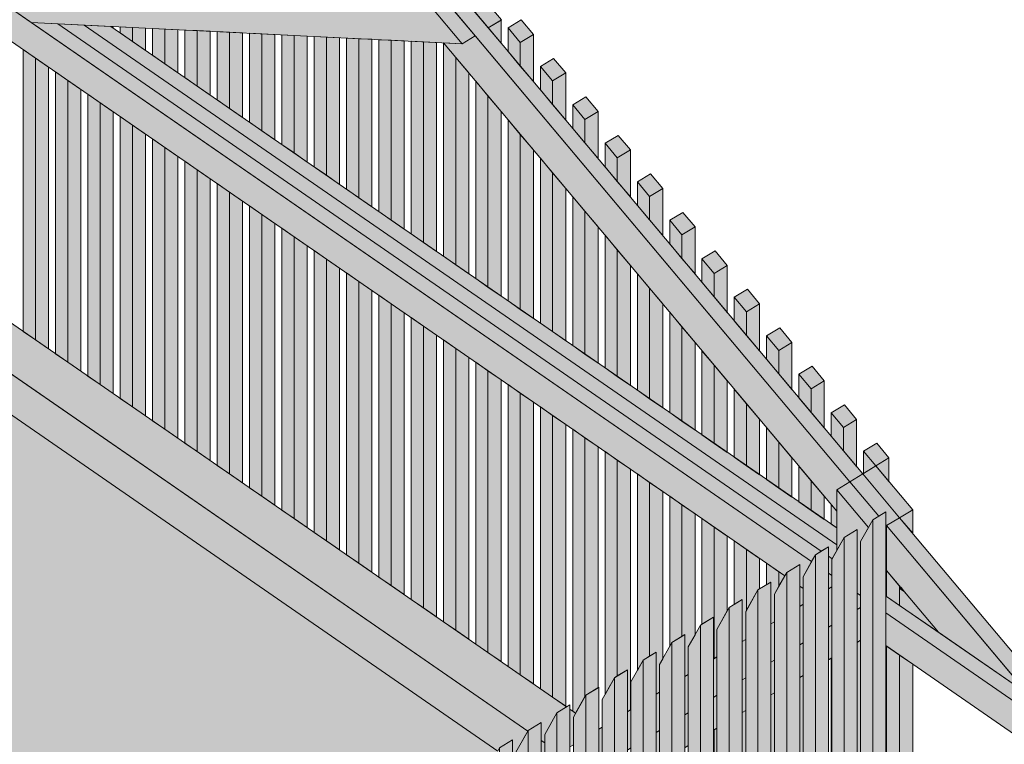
# Model space of a CAD drawing. Header units: millimetres. Extents: x 0 to 1517, y -116 to 725.
# Tile 274 of 501: x 914 to 941, y 599 to 619. Entities that reach past the tile are written whole.
import ezdxf

# ---------------------------------------------------------------- set-up
doc = ezdxf.new("R2010")
doc.units = ezdxf.units.MM
doc.layers.add('Ech.1_100', color=7, linetype='Continuous')

msp = doc.modelspace()

# ---------------------------------------------------------------- hatches: boundary and pattern name
at = {"layer": 'Ech.1_100', "linetype": 'Continuous', "lineweight": 5, "true_color": 0xd4c4b3, "transparency": 33554687}
for points in [[(906.56, 642.685), (906.196, 642.463), (936.712, 606.15), (937.076, 606.372), (906.56, 642.685)], [(934.95, 603.622), (935.314, 603.844), (935.314, 603.242), (935.408, 603.176), (935.408, 603.503), (935.646, 603.925), (908.943, 622.363), (908.943, 621.451), (934.897, 603.529), (934.95, 603.622)], [(914.608, 618.925), (913.869, 618.962), (935.646, 603.925), (935.751, 604.111), (935.916, 604.212), (914.608, 618.925)], [(915.348, 618.888), (914.608, 618.925), (935.916, 604.212), (936.115, 604.334), (936.115, 604.075), (936.217, 604.005), (936.347, 604.237), (936.347, 604.388), (915.348, 618.888)], [(916.088, 618.852), (915.348, 618.888), (936.347, 604.388), (936.347, 604.862), (916.088, 618.852)], [(925.896, 618.365), (925.374, 618.39), (936.347, 605.332), (936.347, 605.927), (936.712, 606.15), (926.26, 618.587), (925.896, 618.365)], [(938.103, 605.149), (937.739, 604.927), (946.345, 594.687), (946.709, 594.909), (938.103, 605.149)], [(939.186, 601.954), (941.69, 600.225), (937.739, 604.927), (937.739, 603.676), (939.186, 601.954)], [(936.115, 603.601), (936.21, 603.536), (936.21, 603.992), (936.217, 604.005), (936.115, 604.075), (936.115, 603.601)], [(936.115, 603.165), (936.21, 603.223), (936.21, 603.536), (936.115, 603.601), (936.115, 603.165)], [(938.141, 603.198), (938.103, 603.176), (938.237, 603.084), (938.141, 603.198)], [(938.103, 602.702), (939.186, 601.954), (938.237, 603.084), (938.103, 603.176), (938.103, 602.702)], [(937.739, 602.953), (937.718, 602.94), (937.718, 602.494), (941.326, 600.003), (941.69, 600.225), (937.739, 602.953)], [(937.718, 601.582), (943.153, 597.829), (941.326, 600.003), (937.718, 602.494), (937.718, 601.582)]]:
    msp.add_hatch(color=9, dxfattribs=at).paths.add_polyline_path(points)
at = {"layer": 'Ech.1_100', "linetype": 'Continuous', "lineweight": 5, "true_color": 0xe0d9d1, "transparency": 33554687}
for points in [[(913.869, 618.962), (925.896, 618.365), (924.972, 619.464), (912.225, 620.097), (913.869, 618.962)], [(926.064, 620.131), (925.7, 619.909), (926.624, 618.809), (926.988, 619.032), (926.064, 620.131)], [(925.336, 619.687), (924.972, 619.464), (925.896, 618.365), (926.26, 618.587), (925.336, 619.687)]]:
    msp.add_hatch(color=254, dxfattribs=at).paths.add_polyline_path(points)
at = {"layer": 'Ech.1_100', "linetype": 'Continuous', "lineweight": 5, "true_color": 0xeaddd7, "transparency": 33554687}
for points in [[(916.155, 618.848), (916.088, 618.852), (916.155, 618.805), (916.155, 618.848)], [(916.693, 618.822), (916.35, 618.839), (916.35, 618.67), (916.693, 618.434), (916.693, 618.822)], [(917.057, 618.804), (916.693, 618.822), (916.693, 618.434), (917.057, 618.182), (917.057, 618.804)], [(917.595, 618.777), (917.252, 618.794), (917.252, 618.048), (917.595, 617.811), (917.595, 618.777)], [(926.98, 619.027), (926.624, 618.809), (926.98, 618.386), (926.98, 619.027)], [(927.539, 619.032), (927.175, 618.81), (927.517, 618.402), (927.882, 618.625), (927.539, 619.032)], [(927.175, 618.154), (927.517, 617.746), (927.517, 618.402), (927.175, 618.81), (927.175, 618.154)], [(917.959, 618.759), (917.595, 618.777), (917.595, 617.811), (917.959, 617.56), (917.959, 618.759)], [(918.497, 618.732), (918.154, 618.749), (918.154, 617.425), (918.497, 617.188), (918.497, 618.732)], [(918.861, 618.714), (918.497, 618.732), (918.497, 617.188), (918.861, 616.937), (918.861, 618.714)], [(919.399, 618.687), (919.056, 618.704), (919.056, 616.802), (919.399, 616.565), (919.399, 618.687)], [(919.763, 618.669), (919.399, 618.687), (919.399, 616.565), (919.763, 616.314), (919.763, 618.669)], [(920.301, 618.642), (919.958, 618.659), (919.958, 616.179), (920.301, 615.942), (920.301, 618.642)], [(920.665, 618.624), (920.301, 618.642), (920.301, 615.942), (920.665, 615.691), (920.665, 618.624)], [(921.203, 618.598), (920.86, 618.615), (920.86, 615.556), (921.203, 615.32), (921.203, 618.598)], [(921.567, 618.58), (921.203, 618.598), (921.203, 615.32), (921.567, 615.068), (921.567, 618.58)], [(922.105, 618.553), (921.763, 618.57), (921.763, 614.933), (922.105, 614.697), (922.105, 618.553)], [(922.469, 618.535), (922.105, 618.553), (922.105, 614.697), (922.469, 614.445), (922.469, 618.535)], [(923.007, 618.508), (922.665, 618.525), (922.665, 614.31), (923.007, 614.074), (923.007, 618.508)], [(927.882, 618.625), (927.517, 618.402), (927.517, 617.746), (927.882, 617.313), (927.882, 618.625)], [(923.371, 618.49), (923.007, 618.508), (923.007, 614.074), (923.371, 613.822), (923.371, 618.49)], [(923.909, 618.463), (923.567, 618.48), (923.567, 613.687), (923.909, 613.451), (923.909, 618.463)], [(924.273, 618.445), (923.909, 618.463), (923.909, 613.451), (924.273, 613.199), (924.273, 618.445)], [(924.811, 618.418), (924.469, 618.435), (924.469, 613.065), (924.811, 612.828), (924.811, 618.418)], [(925.175, 618.4), (924.811, 618.418), (924.811, 612.828), (925.175, 612.577), (925.175, 618.4)], [(925.374, 618.39), (925.371, 618.391), (925.371, 612.442), (925.713, 612.205), (925.713, 617.987), (925.374, 618.39)], [(913.644, 610.344), (913.987, 610.107), (913.987, 617.968), (913.644, 618.205), (913.644, 610.344)], [(913.987, 610.107), (914.351, 609.856), (914.351, 617.717), (913.987, 617.968), (913.987, 610.107)], [(925.713, 612.205), (926.078, 611.954), (926.078, 617.553), (925.713, 617.987), (925.713, 612.205)], [(928.441, 617.959), (928.077, 617.736), (928.419, 617.329), (928.784, 617.551), (928.441, 617.959)], [(928.077, 617.081), (928.419, 616.673), (928.419, 617.329), (928.077, 617.736), (928.077, 617.081)], [(914.546, 609.721), (914.889, 609.485), (914.889, 617.345), (914.546, 617.582), (914.546, 609.721)], [(928.784, 617.551), (928.419, 617.329), (928.419, 616.673), (928.784, 616.24), (928.784, 617.551)], [(915.253, 617.094), (914.889, 617.345), (914.889, 609.485), (915.253, 609.233), (915.253, 617.094)], [(926.273, 611.819), (926.615, 611.582), (926.615, 616.913), (926.273, 617.321), (926.273, 611.819)], [(915.448, 609.098), (915.791, 608.862), (915.791, 616.722), (915.448, 616.959), (915.448, 609.098)], [(926.615, 611.582), (926.98, 611.331), (926.98, 616.48), (926.615, 616.913), (926.615, 611.582)], [(929.343, 616.885), (928.979, 616.663), (929.322, 616.255), (929.686, 616.478), (929.343, 616.885)], [(915.791, 608.862), (916.155, 608.61), (916.155, 616.471), (915.791, 616.722), (915.791, 608.862)], [(928.979, 616.007), (929.322, 615.6), (929.322, 616.255), (928.979, 616.663), (928.979, 616.007)], [(916.35, 608.475), (916.693, 608.239), (916.693, 616.1), (916.35, 616.336), (916.35, 608.475)], [(929.686, 616.478), (929.322, 616.255), (929.322, 615.6), (929.686, 615.166), (929.686, 616.478)], [(916.693, 608.239), (917.057, 607.987), (917.057, 615.848), (916.693, 616.1), (916.693, 608.239)], [(927.175, 611.196), (927.517, 610.959), (927.517, 615.84), (927.175, 616.247), (927.175, 611.196)], [(927.517, 610.959), (927.882, 610.708), (927.882, 615.406), (927.517, 615.84), (927.517, 610.959)], [(930.224, 615.182), (930.588, 615.404), (930.245, 615.812), (929.881, 615.59), (930.224, 615.182)], [(917.595, 615.477), (917.252, 615.713), (917.252, 607.853), (917.595, 607.616), (917.595, 615.477)], [(929.881, 614.934), (930.224, 614.526), (930.224, 615.182), (929.881, 615.59), (929.881, 614.934)], [(917.595, 607.616), (917.959, 607.364), (917.959, 615.225), (917.595, 615.477), (917.595, 607.616)], [(930.588, 615.404), (930.224, 615.182), (930.224, 614.526), (930.588, 614.093), (930.588, 615.404)], [(918.154, 607.23), (918.497, 606.993), (918.497, 614.854), (918.154, 615.09), (918.154, 607.23)], [(928.077, 610.573), (928.419, 610.337), (928.419, 614.766), (928.077, 615.174), (928.077, 610.573)], [(918.497, 606.993), (918.861, 606.742), (918.861, 614.602), (918.497, 614.854), (918.497, 606.993)], [(928.419, 610.337), (928.784, 610.085), (928.784, 614.333), (928.419, 614.766), (928.419, 610.337)], [(931.126, 614.109), (931.49, 614.331), (931.147, 614.739), (930.783, 614.516), (931.126, 614.109)], [(919.056, 606.607), (919.399, 606.37), (919.399, 614.231), (919.056, 614.467), (919.056, 606.607)], [(930.783, 613.86), (931.126, 613.453), (931.126, 614.109), (930.783, 614.516), (930.783, 613.86)], [(919.399, 606.37), (919.763, 606.119), (919.763, 613.979), (919.399, 614.231), (919.399, 606.37)], [(931.49, 614.331), (931.126, 614.109), (931.126, 613.453), (931.49, 613.019), (931.49, 614.331)], [(919.958, 605.984), (920.301, 605.747), (920.301, 613.608), (919.958, 613.845), (919.958, 605.984)], [(928.979, 609.95), (929.322, 609.714), (929.322, 613.693), (928.979, 614.1), (928.979, 609.95)], [(920.301, 605.747), (920.665, 605.496), (920.665, 613.357), (920.301, 613.608), (920.301, 605.747)], [(929.322, 609.714), (929.686, 609.462), (929.686, 613.259), (929.322, 613.693), (929.322, 609.714)], [(932.028, 613.035), (932.392, 613.258), (932.049, 613.665), (931.685, 613.443), (932.028, 613.035)], [(931.685, 612.787), (932.028, 612.379), (932.028, 613.035), (931.685, 613.443), (931.685, 612.787)], [(920.86, 605.361), (921.203, 605.125), (921.203, 612.985), (920.86, 613.222), (920.86, 605.361)], [(929.881, 609.327), (930.224, 609.091), (930.224, 612.619), (929.881, 613.027), (929.881, 609.327)], [(932.392, 613.258), (932.028, 613.035), (932.028, 612.379), (932.392, 611.946), (932.392, 613.258)], [(921.203, 605.125), (921.567, 604.873), (921.567, 612.734), (921.203, 612.985), (921.203, 605.125)], [(921.763, 604.738), (922.105, 604.502), (922.105, 612.362), (921.763, 612.599), (921.763, 604.738)], [(930.224, 609.091), (930.588, 608.839), (930.588, 612.186), (930.224, 612.619), (930.224, 609.091)], [(932.93, 611.962), (933.294, 612.184), (932.951, 612.592), (932.587, 612.369), (932.93, 611.962)], [(922.469, 612.111), (922.105, 612.362), (922.105, 604.502), (922.469, 604.25), (922.469, 612.111)], [(932.587, 611.713), (932.93, 611.306), (932.93, 611.962), (932.587, 612.369), (932.587, 611.713)], [(922.665, 604.115), (923.007, 603.879), (923.007, 611.739), (922.665, 611.976), (922.665, 604.115)], [(930.783, 608.704), (931.126, 608.468), (931.126, 611.546), (930.783, 611.954), (930.783, 608.704)], [(933.294, 612.184), (932.93, 611.962), (932.93, 611.306), (933.294, 610.872), (933.294, 612.184)], [(923.007, 603.879), (923.371, 603.627), (923.371, 611.488), (923.007, 611.739), (923.007, 603.879)], [(931.126, 608.468), (931.49, 608.216), (931.49, 611.113), (931.126, 611.546), (931.126, 608.468)], [(933.832, 610.888), (934.196, 611.111), (933.853, 611.518), (933.489, 611.296), (933.832, 610.888)], [(923.909, 611.117), (923.567, 611.353), (923.567, 603.492), (923.909, 603.256), (923.909, 611.117)], [(923.909, 603.256), (924.273, 603.004), (924.273, 610.865), (923.909, 611.117), (923.909, 603.256)], [(933.489, 610.64), (933.832, 610.232), (933.832, 610.888), (933.489, 611.296), (933.489, 610.64)], [(934.196, 611.111), (933.832, 610.888), (933.832, 610.232), (934.196, 609.799), (934.196, 611.111)], [(931.685, 608.082), (932.028, 607.845), (932.028, 610.473), (931.685, 610.88), (931.685, 608.082)], [(924.469, 602.87), (924.811, 602.633), (924.811, 610.494), (924.469, 610.73), (924.469, 602.87)], [(925.175, 610.242), (924.811, 610.494), (924.811, 602.633), (925.175, 602.382), (925.175, 610.242)], [(932.028, 607.845), (932.392, 607.594), (932.392, 610.039), (932.028, 610.473), (932.028, 607.845)], [(934.734, 609.815), (935.098, 610.037), (934.756, 610.445), (934.391, 610.222), (934.734, 609.815)], [(925.713, 609.871), (925.371, 610.107), (925.371, 602.247), (925.713, 602.01), (925.713, 609.871)], [(934.391, 609.567), (934.734, 609.159), (934.734, 609.815), (934.391, 610.222), (934.391, 609.567)], [(935.098, 610.037), (934.734, 609.815), (934.734, 609.159), (935.098, 608.726), (935.098, 610.037)], [(925.713, 602.01), (926.078, 601.759), (926.078, 609.619), (925.713, 609.871), (925.713, 602.01)], [(932.587, 607.459), (932.93, 607.222), (932.93, 609.399), (932.587, 609.807), (932.587, 607.459)], [(926.273, 601.624), (926.615, 601.387), (926.615, 609.248), (926.273, 609.484), (926.273, 601.624)], [(926.615, 601.387), (926.98, 601.136), (926.98, 608.996), (926.615, 609.248), (926.615, 601.387)], [(932.93, 607.222), (933.294, 606.971), (933.294, 608.966), (932.93, 609.399), (932.93, 607.222)], [(935.658, 609.371), (935.293, 609.149), (935.636, 608.741), (936, 608.964), (935.658, 609.371)], [(935.293, 608.493), (935.636, 608.086), (935.636, 608.741), (935.293, 609.149), (935.293, 608.493)], [(936, 608.964), (935.636, 608.741), (935.636, 608.086), (936, 607.652), (936, 608.964)], [(927.175, 601.001), (927.517, 600.764), (927.517, 608.625), (927.175, 608.862), (927.175, 601.001)], [(927.517, 600.764), (927.882, 600.513), (927.882, 608.374), (927.517, 608.625), (927.517, 600.764)], [(933.489, 606.836), (933.832, 606.599), (933.832, 608.326), (933.489, 608.733), (933.489, 606.836)], [(928.077, 600.378), (928.419, 600.142), (928.419, 608.002), (928.077, 608.239), (928.077, 600.378)], [(933.832, 606.599), (934.196, 606.348), (934.196, 607.892), (933.832, 608.326), (933.832, 606.599)], [(936.56, 608.298), (936.195, 608.076), (936.538, 607.668), (936.902, 607.89), (936.56, 608.298)], [(936.195, 607.42), (936.538, 607.012), (936.538, 607.668), (936.195, 608.076), (936.195, 607.42)], [(928.419, 600.142), (928.784, 599.89), (928.784, 607.751), (928.419, 608.002), (928.419, 600.142)], [(936.902, 607.89), (936.538, 607.668), (936.538, 607.012), (936.902, 606.579), (936.902, 607.89)], [(928.979, 599.755), (929.061, 599.699), (929.322, 600.162), (929.322, 607.379), (928.979, 607.616), (928.979, 599.755)], [(934.391, 606.213), (934.734, 605.976), (934.734, 607.252), (934.391, 607.66), (934.391, 606.213)], [(929.341, 600.196), (929.686, 600.407), (929.686, 607.128), (929.322, 607.379), (929.322, 600.162), (929.341, 600.196)], [(934.734, 605.976), (935.098, 605.725), (935.098, 606.819), (934.734, 607.252), (934.734, 605.976)], [(930.142, 600.685), (930.224, 600.735), (930.224, 606.756), (929.881, 606.993), (929.881, 600.222), (930.142, 600.685)], [(937.44, 606.595), (937.804, 606.817), (937.462, 607.225), (937.097, 607.002), (937.44, 606.595)], [(937.097, 606.385), (937.44, 606.595), (937.097, 607.002), (937.097, 606.385)], [(930.224, 600.735), (930.506, 600.908), (930.506, 599.739), (930.588, 599.789), (930.588, 606.505), (930.224, 606.756), (930.224, 600.735)], [(937.804, 606.817), (937.44, 606.595), (937.804, 606.161), (937.804, 606.817)], [(935.293, 605.59), (935.636, 605.354), (935.636, 606.179), (935.293, 606.586), (935.293, 605.59)], [(930.943, 601.175), (931.126, 601.286), (931.126, 606.134), (930.783, 606.37), (930.783, 600.891), (930.943, 601.175)], [(935.636, 605.354), (936, 605.102), (936, 605.745), (935.636, 606.179), (935.636, 605.354)], [(931.307, 600.228), (931.402, 600.286), (931.402, 601.056), (931.49, 601.212), (931.49, 605.882), (931.126, 606.134), (931.126, 601.286), (931.307, 601.397), (931.307, 600.228)], [(931.744, 601.664), (932.028, 601.837), (932.028, 605.511), (931.685, 605.747), (931.685, 601.559), (931.744, 601.664)], [(932.028, 601.837), (932.109, 601.887), (932.109, 600.718), (932.203, 600.775), (932.203, 601.545), (932.392, 601.881), (932.392, 605.259), (932.028, 605.511), (932.028, 601.837)], [(936.195, 604.967), (936.347, 604.862), (936.347, 605.332), (936.195, 605.513), (936.195, 604.967)], [(932.91, 601.207), (932.93, 601.219), (932.93, 604.888), (932.587, 605.124), (932.587, 602.179), (932.91, 602.376), (932.91, 601.207)], [(937.182, 591.245), (937.353, 591.126), (937.353, 605.09), (937.011, 604.482), (937.011, 591.553), (937.182, 591.245)], [(937.718, 605.313), (937.353, 605.09), (937.353, 591.126), (937.718, 591.349), (937.718, 605.313)], [(932.93, 601.219), (933.004, 601.265), (933.004, 602.035), (933.294, 602.549), (933.294, 604.636), (932.93, 604.888), (932.93, 601.219)], [(936.916, 604.823), (936.552, 604.601), (936.552, 590.637), (936.916, 590.859), (936.916, 604.823)], [(933.489, 602.73), (933.711, 602.866), (933.711, 601.697), (933.806, 601.754), (933.806, 602.524), (933.832, 602.571), (933.832, 604.265), (933.489, 604.501), (933.489, 602.73)], [(936.381, 590.755), (936.552, 590.637), (936.552, 604.601), (936.21, 603.992), (936.21, 591.064), (936.381, 590.755)], [(934.148, 603.133), (934.196, 603.162), (934.196, 604.013), (933.832, 604.265), (933.832, 602.571), (934.148, 603.133)], [(935.751, 590.147), (936.115, 590.37), (936.115, 604.334), (935.751, 604.111), (935.751, 590.147)], [(935.58, 590.266), (935.751, 590.147), (935.751, 604.111), (935.408, 603.503), (935.408, 590.574), (935.58, 590.266)], [(934.512, 602.186), (934.607, 602.244), (934.607, 603.014), (934.734, 603.239), (934.734, 603.642), (934.391, 603.879), (934.391, 603.281), (934.512, 603.355), (934.512, 602.186)], [(935.314, 603.844), (934.95, 603.622), (934.95, 589.658), (935.314, 589.881), (935.314, 603.844)], [(934.778, 589.776), (934.95, 589.658), (934.95, 603.622), (934.607, 603.014), (934.607, 590.085), (934.778, 589.776)], [(934.897, 603.529), (934.734, 603.642), (934.734, 603.239), (934.897, 603.529)], [(933.977, 589.287), (934.148, 589.169), (934.148, 603.133), (933.806, 602.524), (933.806, 589.595), (933.977, 589.287)], [(934.148, 589.169), (934.512, 589.391), (934.512, 603.355), (934.148, 603.133), (934.148, 589.169)], [(935.314, 602.675), (935.408, 602.733), (935.408, 603.176), (935.314, 603.242), (935.314, 602.675)], [(933.347, 588.679), (933.711, 588.902), (933.711, 602.866), (933.347, 602.643), (933.347, 588.679)], [(933.176, 588.798), (933.347, 588.679), (933.347, 602.643), (933.004, 602.035), (933.004, 589.106), (933.176, 588.798)], [(932.91, 602.376), (932.546, 602.154), (932.546, 588.19), (932.91, 588.412), (932.91, 602.376)], [(932.374, 588.308), (932.546, 588.19), (932.546, 602.154), (932.203, 601.545), (932.203, 588.616), (932.374, 588.308)], [(932.109, 601.887), (931.744, 601.664), (931.744, 587.7), (932.109, 587.923), (932.109, 601.887)], [(931.573, 587.819), (931.744, 587.7), (931.744, 601.664), (931.402, 601.056), (931.402, 588.127), (931.573, 587.819)], [(930.943, 587.211), (931.307, 587.433), (931.307, 601.397), (930.943, 601.175), (930.943, 587.211)], [(936.195, 595.136), (936.21, 595.134), (936.21, 601.24), (936.195, 601.232), (936.195, 595.136)], [(930.772, 587.329), (930.943, 587.211), (930.943, 601.175), (930.601, 600.567), (930.601, 587.638), (930.772, 587.329)], [(929.971, 586.84), (930.142, 586.722), (930.142, 600.685), (929.799, 600.077), (929.799, 587.148), (929.971, 586.84)], [(930.142, 586.722), (930.506, 586.944), (930.506, 600.908), (930.142, 600.685), (930.142, 586.722)], [(935.408, 600.751), (935.314, 600.693), (935.314, 595.381), (935.408, 595.316), (935.408, 600.751)], [(929.341, 586.232), (929.705, 586.455), (929.705, 600.419), (929.341, 600.196), (929.341, 586.232)], [(929.169, 586.35), (929.341, 586.232), (929.341, 600.196), (928.998, 599.588), (928.998, 586.659), (929.169, 586.35)], [(934.607, 600.261), (934.512, 600.204), (934.512, 595.934), (934.607, 595.869), (934.607, 600.261)], [(928.903, 599.929), (928.539, 599.707), (928.539, 585.743), (928.903, 585.965), (928.903, 599.929)], [(928.368, 585.861), (928.539, 585.743), (928.539, 599.707), (928.197, 599.098), (928.197, 586.169), (928.368, 585.861)], [(933.806, 599.772), (933.711, 599.714), (933.711, 596.488), (933.806, 596.422), (933.806, 599.772)], [(928.102, 599.44), (927.738, 599.217), (927.738, 585.253), (928.102, 585.476), (928.102, 599.44)], [(933.004, 599.283), (932.93, 599.237), (932.93, 597.027), (933.004, 596.976), (933.004, 599.283)], [(927.567, 585.372), (927.738, 585.253), (927.738, 599.217), (927.395, 598.609), (927.395, 585.68), (927.567, 585.372)], [(932.93, 599.237), (932.91, 599.225), (932.91, 597.041), (932.93, 597.027), (932.93, 599.237)], [(927.301, 598.95), (926.937, 598.728), (926.937, 584.764), (927.301, 584.986), (927.301, 598.95)]]:
    msp.add_hatch(color=254, dxfattribs=at).paths.add_polyline_path(points)
at = {"layer": 'Ech.1_100', "linetype": 'Continuous', "lineweight": 5, "true_color": 0xdcdcdc, "transparency": 33554687}
for points in [[(910.721, 612.362), (909.628, 611.695), (927.727, 599.198), (927.738, 599.217), (928.102, 599.44), (928.102, 598.939), (928.197, 598.874), (928.197, 599.098), (928.539, 599.707), (928.81, 599.872), (910.721, 612.362)], [(926.937, 598.728), (927.301, 598.95), (927.301, 598.351), (927.395, 598.286), (927.395, 598.609), (927.727, 599.198), (908.943, 612.168), (908.943, 611.027), (926.886, 598.638), (926.937, 598.728)], [(928.903, 598.76), (928.998, 598.818), (928.998, 599.588), (929.061, 599.699), (928.903, 599.807), (928.903, 598.76)], [(929.705, 599.25), (929.708, 599.252), (929.705, 599.254), (929.705, 599.25)], [(928.102, 598.271), (928.197, 598.328), (928.197, 598.874), (928.102, 598.939), (928.102, 598.271)]]:
    msp.add_hatch(color=254, dxfattribs=at).paths.add_polyline_path(points)
at = {"layer": 'Ech.1_100', "linetype": 'Continuous', "lineweight": 5, "true_color": 0xf8f8f8, "transparency": 33554687}
msp.add_hatch(color=7, dxfattribs=at).paths.add_polyline_path([(924.897, 596.313), (924.992, 596.371), (924.992, 597.141), (925.334, 597.749), (925.698, 597.971), (925.698, 596.802), (925.793, 596.86), (925.793, 597.63), (926.135, 598.238), (926.5, 598.461), (926.5, 597.292), (926.594, 597.35), (926.594, 598.119), (926.886, 598.638), (908.943, 611.027), (908.943, 593.938), (911.58, 590.8), (911.945, 591.022), (912.972, 589.799), (913.315, 590.408), (913.679, 590.63), (913.679, 589.461), (913.773, 589.519), (913.773, 590.289), (914.116, 590.897), (914.48, 591.12), (914.48, 589.951), (914.575, 590.008), (914.575, 590.778), (914.917, 591.387), (915.282, 591.609), (915.282, 590.44), (915.376, 590.498), (915.376, 591.268), (915.719, 591.876), (916.083, 592.098), (916.083, 590.929), (916.177, 590.987), (916.177, 591.757), (916.52, 592.365), (916.884, 592.588), (916.884, 591.419), (916.979, 591.477), (916.979, 592.246), (917.321, 592.855), (917.685, 593.077), (917.685, 591.908), (917.78, 591.966), (917.78, 592.736), (918.122, 593.344), (918.487, 593.567), (918.487, 592.398), (918.581, 592.455), (918.581, 593.225), (918.924, 593.834), (919.288, 594.056), (919.288, 592.887), (919.382, 592.945), (919.382, 593.715), (919.725, 594.323), (920.089, 594.546), (920.089, 593.377), (920.184, 593.434), (920.184, 594.204), (920.526, 594.812), (920.891, 595.035), (920.891, 593.866), (920.985, 593.924), (920.985, 594.694), (921.328, 595.302), (921.692, 595.524), (921.692, 594.355), (921.786, 594.413), (921.786, 595.183), (922.129, 595.791), (922.493, 596.014), (922.493, 594.845), (922.588, 594.902), (922.588, 595.672), (922.93, 596.281), (923.294, 596.503), (923.294, 595.334), (923.389, 595.392), (923.389, 596.162), (923.731, 596.77), (924.096, 596.993), (924.096, 595.824), (924.19, 595.881), (924.19, 596.651), (924.533, 597.26), (924.897, 597.482), (924.897, 596.313)])
at = {"layer": 'Ech.1_100', "linetype": 'Continuous', "lineweight": 5, "true_color": 0xe0c8b3, "transparency": 33554687}
for points in [[(938.103, 605.149), (938.468, 605.372), (937.44, 606.595), (937.076, 606.372), (938.103, 605.149)], [(937.353, 605.09), (937.518, 605.191), (936.712, 606.15), (936.347, 605.927), (937.232, 604.875), (937.353, 605.09)], [(936.552, 604.601), (936.916, 604.823), (936.916, 603.048), (937.011, 602.982), (937.011, 604.482), (937.232, 604.875), (936.347, 605.927), (936.347, 604.237), (936.552, 604.601)], [(938.468, 605.372), (938.103, 605.149), (938.468, 604.716), (938.468, 605.372)], [(937.718, 604.914), (937.739, 604.927), (937.718, 604.953), (937.718, 604.914)], [(937.718, 602.94), (937.739, 602.953), (937.739, 604.927), (937.718, 604.914), (937.718, 602.94)], [(938.103, 603.176), (938.141, 603.198), (938.103, 603.243), (938.103, 603.176)], [(937.011, 601.73), (936.916, 601.672), (936.916, 594.784), (937.011, 594.718), (937.011, 601.73)], [(937.718, 592.745), (937.739, 592.758), (937.739, 601.567), (937.718, 601.582), (937.718, 592.745)], [(938.103, 592.981), (938.468, 593.203), (938.468, 601.064), (938.103, 601.315), (938.103, 592.981)]]:
    msp.add_hatch(color=9, dxfattribs=at).paths.add_polyline_path(points)
at = {"layer": 'Ech.1_100', "linetype": 'Continuous', "lineweight": 5, "true_color": 0xf7d1b3, "transparency": 33554687}
for points in [[(937.076, 606.372), (936.712, 606.15), (937.518, 605.191), (937.718, 605.313), (937.718, 604.953), (937.739, 604.927), (938.103, 605.149), (937.076, 606.372)], [(937.739, 602.953), (938.103, 602.702), (938.103, 603.243), (937.739, 603.676), (937.739, 602.953)], [(937.739, 596.56), (938.103, 596.783), (938.103, 601.315), (937.739, 601.567), (937.739, 596.56)]]:
    msp.add_hatch(color=254, dxfattribs=at).paths.add_polyline_path(points)
at = {"layer": 'Ech.1_100', "linetype": 'Continuous', "lineweight": 5, "true_color": 0xe3bbbb, "transparency": 33554687}
for points in [[(936.21, 603.223), (936.115, 603.165), (936.115, 602.095), (936.21, 602.153), (936.21, 603.223)], [(936.916, 602.584), (937.011, 602.642), (937.011, 602.982), (936.916, 603.048), (936.916, 602.584)], [(935.408, 602.733), (935.314, 602.675), (935.314, 601.606), (935.408, 601.663), (935.408, 602.733)], [(937.011, 602.642), (936.916, 602.584), (936.916, 601.672), (937.011, 601.73), (937.011, 602.642)], [(934.512, 601.116), (934.607, 601.174), (934.607, 602.244), (934.512, 602.186), (934.512, 601.116)], [(936.21, 602.153), (936.115, 602.095), (936.115, 601.182), (936.21, 601.24), (936.21, 602.153)], [(933.711, 600.627), (933.806, 600.684), (933.806, 601.754), (933.711, 601.697), (933.711, 600.627)], [(935.408, 601.663), (935.314, 601.606), (935.314, 600.693), (935.408, 600.751), (935.408, 601.663)], [(933.004, 601.265), (932.91, 601.207), (932.91, 600.137), (933.004, 600.195), (933.004, 601.265)], [(934.607, 601.174), (934.512, 601.116), (934.512, 600.204), (934.607, 600.261), (934.607, 601.174)], [(932.109, 599.648), (932.203, 599.706), (932.203, 600.775), (932.109, 600.718), (932.109, 599.648)], [(933.711, 599.714), (933.806, 599.772), (933.806, 600.684), (933.711, 600.627), (933.711, 599.714)], [(931.307, 599.159), (931.402, 599.216), (931.402, 600.286), (931.307, 600.228), (931.307, 599.159)], [(933.004, 600.195), (932.91, 600.137), (932.91, 599.225), (933.004, 599.283), (933.004, 600.195)], [(930.506, 598.669), (930.601, 598.727), (930.601, 599.797), (930.506, 599.739), (930.506, 598.669)], [(932.203, 599.706), (932.109, 599.648), (932.109, 598.735), (932.203, 598.793), (932.203, 599.706)], [(929.799, 599.307), (929.705, 599.25), (929.705, 598.18), (929.799, 598.237), (929.799, 599.307)], [(931.402, 599.216), (931.307, 599.159), (931.307, 598.246), (931.402, 598.304), (931.402, 599.216)]]:
    msp.add_hatch(color=9, dxfattribs=at).paths.add_polyline_path(points)

# ---------------------------------------------------------------- linework, layer by layer
at = {"layer": 'Ech.1_100', "color": 7, "linetype": 'Continuous', "lineweight": 5}
for points in [[(906.56, 642.685), (906.196, 642.463), (936.712, 606.15), (937.076, 606.372), (906.56, 642.685)], [(934.95, 603.622), (935.314, 603.844), (935.314, 603.242), (935.408, 603.176), (935.408, 603.503), (935.646, 603.925), (908.943, 622.363), (908.943, 621.451), (934.897, 603.529), (934.95, 603.622)], [(913.869, 618.962), (925.896, 618.365), (924.972, 619.464), (912.225, 620.097), (913.869, 618.962)], [(926.064, 620.131), (925.7, 619.909), (926.624, 618.809), (926.988, 619.032), (926.064, 620.131)], [(925.336, 619.687), (924.972, 619.464), (925.896, 618.365), (926.26, 618.587), (925.336, 619.687)], [(914.608, 618.925), (913.869, 618.962), (935.646, 603.925), (935.751, 604.111), (935.916, 604.212), (914.608, 618.925)], [(915.348, 618.888), (914.608, 618.925), (935.916, 604.212), (936.115, 604.334), (936.115, 604.075), (936.217, 604.005), (936.347, 604.237), (936.347, 604.388), (915.348, 618.888)], [(916.088, 618.852), (915.348, 618.888), (936.347, 604.388), (936.347, 604.862), (916.088, 618.852)], [(916.155, 618.848), (916.088, 618.852), (916.155, 618.805), (916.155, 618.848)], [(916.693, 618.822), (916.35, 618.839), (916.35, 618.67), (916.693, 618.434), (916.693, 618.822)], [(917.057, 618.804), (916.693, 618.822), (916.693, 618.434), (917.057, 618.182), (917.057, 618.804)], [(917.595, 618.777), (917.252, 618.794), (917.252, 618.048), (917.595, 617.811), (917.595, 618.777)], [(926.98, 619.027), (926.624, 618.809), (926.98, 618.386), (926.98, 619.027)], [(927.539, 619.032), (927.175, 618.81), (927.517, 618.402), (927.882, 618.625), (927.539, 619.032)], [(927.175, 618.154), (927.517, 617.746), (927.517, 618.402), (927.175, 618.81), (927.175, 618.154)], [(917.959, 618.759), (917.595, 618.777), (917.595, 617.811), (917.959, 617.56), (917.959, 618.759)], [(918.497, 618.732), (918.154, 618.749), (918.154, 617.425), (918.497, 617.188), (918.497, 618.732)], [(918.861, 618.714), (918.497, 618.732), (918.497, 617.188), (918.861, 616.937), (918.861, 618.714)], [(919.399, 618.687), (919.056, 618.704), (919.056, 616.802), (919.399, 616.565), (919.399, 618.687)], [(919.763, 618.669), (919.399, 618.687), (919.399, 616.565), (919.763, 616.314), (919.763, 618.669)], [(920.301, 618.642), (919.958, 618.659), (919.958, 616.179), (920.301, 615.942), (920.301, 618.642)], [(920.665, 618.624), (920.301, 618.642), (920.301, 615.942), (920.665, 615.691), (920.665, 618.624)], [(921.203, 618.598), (920.86, 618.615), (920.86, 615.556), (921.203, 615.32), (921.203, 618.598)], [(921.567, 618.58), (921.203, 618.598), (921.203, 615.32), (921.567, 615.068), (921.567, 618.58)], [(922.105, 618.553), (921.763, 618.57), (921.763, 614.933), (922.105, 614.697), (922.105, 618.553)], [(922.469, 618.535), (922.105, 618.553), (922.105, 614.697), (922.469, 614.445), (922.469, 618.535)], [(923.007, 618.508), (922.665, 618.525), (922.665, 614.31), (923.007, 614.074), (923.007, 618.508)], [(925.896, 618.365), (925.374, 618.39), (936.347, 605.332), (936.347, 605.927), (936.712, 606.15), (926.26, 618.587), (925.896, 618.365)], [(927.882, 618.625), (927.517, 618.402), (927.517, 617.746), (927.882, 617.313), (927.882, 618.625)], [(923.371, 618.49), (923.007, 618.508), (923.007, 614.074), (923.371, 613.822), (923.371, 618.49)], [(923.909, 618.463), (923.567, 618.48), (923.567, 613.687), (923.909, 613.451), (923.909, 618.463)], [(924.273, 618.445), (923.909, 618.463), (923.909, 613.451), (924.273, 613.199), (924.273, 618.445)], [(924.811, 618.418), (924.469, 618.435), (924.469, 613.065), (924.811, 612.828), (924.811, 618.418)], [(925.175, 618.4), (924.811, 618.418), (924.811, 612.828), (925.175, 612.577), (925.175, 618.4)], [(925.374, 618.39), (925.371, 618.391), (925.371, 612.442), (925.713, 612.205), (925.713, 617.987), (925.374, 618.39)], [(913.644, 610.344), (913.987, 610.107), (913.987, 617.968), (913.644, 618.205), (913.644, 610.344)], [(913.987, 610.107), (914.351, 609.856), (914.351, 617.717), (913.987, 617.968), (913.987, 610.107)], [(925.713, 612.205), (926.078, 611.954), (926.078, 617.553), (925.713, 617.987), (925.713, 612.205)], [(928.441, 617.959), (928.077, 617.736), (928.419, 617.329), (928.784, 617.551), (928.441, 617.959)], [(928.077, 617.081), (928.419, 616.673), (928.419, 617.329), (928.077, 617.736), (928.077, 617.081)], [(914.546, 609.721), (914.889, 609.485), (914.889, 617.345), (914.546, 617.582), (914.546, 609.721)], [(928.784, 617.551), (928.419, 617.329), (928.419, 616.673), (928.784, 616.24), (928.784, 617.551)], [(915.253, 617.094), (914.889, 617.345), (914.889, 609.485), (915.253, 609.233), (915.253, 617.094)], [(926.273, 611.819), (926.615, 611.582), (926.615, 616.913), (926.273, 617.321), (926.273, 611.819)], [(915.448, 609.098), (915.791, 608.862), (915.791, 616.722), (915.448, 616.959), (915.448, 609.098)], [(926.615, 611.582), (926.98, 611.331), (926.98, 616.48), (926.615, 616.913), (926.615, 611.582)], [(929.343, 616.885), (928.979, 616.663), (929.322, 616.255), (929.686, 616.478), (929.343, 616.885)], [(915.791, 608.862), (916.155, 608.61), (916.155, 616.471), (915.791, 616.722), (915.791, 608.862)], [(928.979, 616.007), (929.322, 615.6), (929.322, 616.255), (928.979, 616.663), (928.979, 616.007)], [(916.35, 608.475), (916.693, 608.239), (916.693, 616.1), (916.35, 616.336), (916.35, 608.475)], [(929.686, 616.478), (929.322, 616.255), (929.322, 615.6), (929.686, 615.166), (929.686, 616.478)], [(916.693, 608.239), (917.057, 607.987), (917.057, 615.848), (916.693, 616.1), (916.693, 608.239)], [(927.175, 611.196), (927.517, 610.959), (927.517, 615.84), (927.175, 616.247), (927.175, 611.196)], [(927.517, 610.959), (927.882, 610.708), (927.882, 615.406), (927.517, 615.84), (927.517, 610.959)], [(930.224, 615.182), (930.588, 615.404), (930.245, 615.812), (929.881, 615.59), (930.224, 615.182)], [(917.595, 615.477), (917.252, 615.713), (917.252, 607.853), (917.595, 607.616), (917.595, 615.477)], [(929.881, 614.934), (930.224, 614.526), (930.224, 615.182), (929.881, 615.59), (929.881, 614.934)], [(917.595, 607.616), (917.959, 607.364), (917.959, 615.225), (917.595, 615.477), (917.595, 607.616)], [(930.588, 615.404), (930.224, 615.182), (930.224, 614.526), (930.588, 614.093), (930.588, 615.404)], [(918.154, 607.23), (918.497, 606.993), (918.497, 614.854), (918.154, 615.09), (918.154, 607.23)], [(928.077, 610.573), (928.419, 610.337), (928.419, 614.766), (928.077, 615.174), (928.077, 610.573)], [(918.497, 606.993), (918.861, 606.742), (918.861, 614.602), (918.497, 614.854), (918.497, 606.993)], [(928.419, 610.337), (928.784, 610.085), (928.784, 614.333), (928.419, 614.766), (928.419, 610.337)], [(931.126, 614.109), (931.49, 614.331), (931.147, 614.739), (930.783, 614.516), (931.126, 614.109)], [(919.056, 606.607), (919.399, 606.37), (919.399, 614.231), (919.056, 614.467), (919.056, 606.607)], [(930.783, 613.86), (931.126, 613.453), (931.126, 614.109), (930.783, 614.516), (930.783, 613.86)], [(919.399, 606.37), (919.763, 606.119), (919.763, 613.979), (919.399, 614.231), (919.399, 606.37)], [(931.49, 614.331), (931.126, 614.109), (931.126, 613.453), (931.49, 613.019), (931.49, 614.331)], [(919.958, 605.984), (920.301, 605.747), (920.301, 613.608), (919.958, 613.845), (919.958, 605.984)], [(928.979, 609.95), (929.322, 609.714), (929.322, 613.693), (928.979, 614.1), (928.979, 609.95)], [(920.301, 605.747), (920.665, 605.496), (920.665, 613.357), (920.301, 613.608), (920.301, 605.747)], [(929.322, 609.714), (929.686, 609.462), (929.686, 613.259), (929.322, 613.693), (929.322, 609.714)], [(932.028, 613.035), (932.392, 613.258), (932.049, 613.665), (931.685, 613.443), (932.028, 613.035)], [(931.685, 612.787), (932.028, 612.379), (932.028, 613.035), (931.685, 613.443), (931.685, 612.787)], [(920.86, 605.361), (921.203, 605.125), (921.203, 612.985), (920.86, 613.222), (920.86, 605.361)], [(929.881, 609.327), (930.224, 609.091), (930.224, 612.619), (929.881, 613.027), (929.881, 609.327)], [(932.392, 613.258), (932.028, 613.035), (932.028, 612.379), (932.392, 611.946), (932.392, 613.258)], [(921.203, 605.125), (921.567, 604.873), (921.567, 612.734), (921.203, 612.985), (921.203, 605.125)], [(921.763, 604.738), (922.105, 604.502), (922.105, 612.362), (921.763, 612.599), (921.763, 604.738)], [(930.224, 609.091), (930.588, 608.839), (930.588, 612.186), (930.224, 612.619), (930.224, 609.091)], [(932.93, 611.962), (933.294, 612.184), (932.951, 612.592), (932.587, 612.369), (932.93, 611.962)], [(910.721, 612.362), (909.628, 611.695), (927.727, 599.198), (927.738, 599.217), (928.102, 599.44), (928.102, 598.939), (928.197, 598.874), (928.197, 599.098), (928.539, 599.707), (928.81, 599.872), (910.721, 612.362)], [(922.469, 612.111), (922.105, 612.362), (922.105, 604.502), (922.469, 604.25), (922.469, 612.111)], [(932.587, 611.713), (932.93, 611.306), (932.93, 611.962), (932.587, 612.369), (932.587, 611.713)], [(926.937, 598.728), (927.301, 598.95), (927.301, 598.351), (927.395, 598.286), (927.395, 598.609), (927.727, 599.198), (908.943, 612.168), (908.943, 611.027), (926.886, 598.638), (926.937, 598.728)], [(922.665, 604.115), (923.007, 603.879), (923.007, 611.739), (922.665, 611.976), (922.665, 604.115)], [(930.783, 608.704), (931.126, 608.468), (931.126, 611.546), (930.783, 611.954), (930.783, 608.704)], [(933.294, 612.184), (932.93, 611.962), (932.93, 611.306), (933.294, 610.872), (933.294, 612.184)], [(923.007, 603.879), (923.371, 603.627), (923.371, 611.488), (923.007, 611.739), (923.007, 603.879)], [(931.126, 608.468), (931.49, 608.216), (931.49, 611.113), (931.126, 611.546), (931.126, 608.468)], [(933.832, 610.888), (934.196, 611.111), (933.853, 611.518), (933.489, 611.296), (933.832, 610.888)], [(923.909, 611.117), (923.567, 611.353), (923.567, 603.492), (923.909, 603.256), (923.909, 611.117)], [(923.909, 603.256), (924.273, 603.004), (924.273, 610.865), (923.909, 611.117), (923.909, 603.256)], [(933.489, 610.64), (933.832, 610.232), (933.832, 610.888), (933.489, 611.296), (933.489, 610.64)], [(934.196, 611.111), (933.832, 610.888), (933.832, 610.232), (934.196, 609.799), (934.196, 611.111)], [(931.685, 608.082), (932.028, 607.845), (932.028, 610.473), (931.685, 610.88), (931.685, 608.082)], [(924.469, 602.87), (924.811, 602.633), (924.811, 610.494), (924.469, 610.73), (924.469, 602.87)], [(925.175, 610.242), (924.811, 610.494), (924.811, 602.633), (925.175, 602.382), (925.175, 610.242)], [(932.028, 607.845), (932.392, 607.594), (932.392, 610.039), (932.028, 610.473), (932.028, 607.845)], [(934.734, 609.815), (935.098, 610.037), (934.756, 610.445), (934.391, 610.222), (934.734, 609.815)], [(925.713, 609.871), (925.371, 610.107), (925.371, 602.247), (925.713, 602.01), (925.713, 609.871)], [(934.391, 609.567), (934.734, 609.159), (934.734, 609.815), (934.391, 610.222), (934.391, 609.567)], [(935.098, 610.037), (934.734, 609.815), (934.734, 609.159), (935.098, 608.726), (935.098, 610.037)], [(925.713, 602.01), (926.078, 601.759), (926.078, 609.619), (925.713, 609.871), (925.713, 602.01)], [(932.587, 607.459), (932.93, 607.222), (932.93, 609.399), (932.587, 609.807), (932.587, 607.459)], [(926.273, 601.624), (926.615, 601.387), (926.615, 609.248), (926.273, 609.484), (926.273, 601.624)], [(926.615, 601.387), (926.98, 601.136), (926.98, 608.996), (926.615, 609.248), (926.615, 601.387)], [(932.93, 607.222), (933.294, 606.971), (933.294, 608.966), (932.93, 609.399), (932.93, 607.222)], [(935.658, 609.371), (935.293, 609.149), (935.636, 608.741), (936, 608.964), (935.658, 609.371)], [(935.293, 608.493), (935.636, 608.086), (935.636, 608.741), (935.293, 609.149), (935.293, 608.493)], [(936, 608.964), (935.636, 608.741), (935.636, 608.086), (936, 607.652), (936, 608.964)], [(927.175, 601.001), (927.517, 600.764), (927.517, 608.625), (927.175, 608.862), (927.175, 601.001)], [(927.517, 600.764), (927.882, 600.513), (927.882, 608.374), (927.517, 608.625), (927.517, 600.764)], [(933.489, 606.836), (933.832, 606.599), (933.832, 608.326), (933.489, 608.733), (933.489, 606.836)], [(928.077, 600.378), (928.419, 600.142), (928.419, 608.002), (928.077, 608.239), (928.077, 600.378)], [(933.832, 606.599), (934.196, 606.348), (934.196, 607.892), (933.832, 608.326), (933.832, 606.599)], [(936.56, 608.298), (936.195, 608.076), (936.538, 607.668), (936.902, 607.89), (936.56, 608.298)], [(936.195, 607.42), (936.538, 607.012), (936.538, 607.668), (936.195, 608.076), (936.195, 607.42)], [(928.419, 600.142), (928.784, 599.89), (928.784, 607.751), (928.419, 608.002), (928.419, 600.142)], [(936.902, 607.89), (936.538, 607.668), (936.538, 607.012), (936.902, 606.579), (936.902, 607.89)], [(928.979, 599.755), (929.061, 599.699), (929.322, 600.162), (929.322, 607.379), (928.979, 607.616), (928.979, 599.755)], [(934.391, 606.213), (934.734, 605.976), (934.734, 607.252), (934.391, 607.66), (934.391, 606.213)], [(929.341, 600.196), (929.686, 600.407), (929.686, 607.128), (929.322, 607.379), (929.322, 600.162), (929.341, 600.196)], [(934.734, 605.976), (935.098, 605.725), (935.098, 606.819), (934.734, 607.252), (934.734, 605.976)], [(930.142, 600.685), (930.224, 600.735), (930.224, 606.756), (929.881, 606.993), (929.881, 600.222), (930.142, 600.685)], [(937.44, 606.595), (937.804, 606.817), (937.462, 607.225), (937.097, 607.002), (937.44, 606.595)], [(937.097, 606.385), (937.44, 606.595), (937.097, 607.002), (937.097, 606.385)], [(930.224, 600.735), (930.506, 600.908), (930.506, 599.739), (930.588, 599.789), (930.588, 606.505), (930.224, 606.756), (930.224, 600.735)], [(937.804, 606.817), (937.44, 606.595), (937.804, 606.161), (937.804, 606.817)], [(935.293, 605.59), (935.636, 605.354), (935.636, 606.179), (935.293, 606.586), (935.293, 605.59)], [(938.103, 605.149), (938.468, 605.372), (937.44, 606.595), (937.076, 606.372), (938.103, 605.149)], [(930.943, 601.175), (931.126, 601.286), (931.126, 606.134), (930.783, 606.37), (930.783, 600.891), (930.943, 601.175)], [(935.636, 605.354), (936, 605.102), (936, 605.745), (935.636, 606.179), (935.636, 605.354)], [(937.353, 605.09), (937.518, 605.191), (936.712, 606.15), (936.347, 605.927), (937.232, 604.875), (937.353, 605.09)], [(937.076, 606.372), (936.712, 606.15), (937.518, 605.191), (937.718, 605.313), (937.718, 604.953), (937.739, 604.927), (938.103, 605.149), (937.076, 606.372)], [(931.307, 600.228), (931.402, 600.286), (931.402, 601.056), (931.49, 601.212), (931.49, 605.882), (931.126, 606.134), (931.126, 601.286), (931.307, 601.397), (931.307, 600.228)], [(936.552, 604.601), (936.916, 604.823), (936.916, 603.048), (937.011, 602.982), (937.011, 604.482), (937.232, 604.875), (936.347, 605.927), (936.347, 604.237), (936.552, 604.601)], [(931.744, 601.664), (932.028, 601.837), (932.028, 605.511), (931.685, 605.747), (931.685, 601.559), (931.744, 601.664)], [(932.028, 601.837), (932.109, 601.887), (932.109, 600.718), (932.203, 600.775), (932.203, 601.545), (932.392, 601.881), (932.392, 605.259), (932.028, 605.511), (932.028, 601.837)], [(936.195, 604.967), (936.347, 604.862), (936.347, 605.332), (936.195, 605.513), (936.195, 604.967)], [(938.468, 605.372), (938.103, 605.149), (938.468, 604.716), (938.468, 605.372)], [(932.91, 601.207), (932.93, 601.219), (932.93, 604.888), (932.587, 605.124), (932.587, 602.179), (932.91, 602.376), (932.91, 601.207)], [(937.182, 591.245), (937.353, 591.126), (937.353, 605.09), (937.011, 604.482), (937.011, 591.553), (937.182, 591.245)], [(937.718, 605.313), (937.353, 605.09), (937.353, 591.126), (937.718, 591.349), (937.718, 605.313)], [(938.103, 605.149), (937.739, 604.927), (946.345, 594.687), (946.709, 594.909), (938.103, 605.149)], [(932.93, 601.219), (933.004, 601.265), (933.004, 602.035), (933.294, 602.549), (933.294, 604.636), (932.93, 604.888), (932.93, 601.219)], [(936.916, 604.823), (936.552, 604.601), (936.552, 590.637), (936.916, 590.859), (936.916, 604.823)], [(937.718, 604.914), (937.739, 604.927), (937.718, 604.953), (937.718, 604.914)], [(937.718, 602.94), (937.739, 602.953), (937.739, 604.927), (937.718, 604.914), (937.718, 602.94)], [(939.186, 601.954), (941.69, 600.225), (937.739, 604.927), (937.739, 603.676), (939.186, 601.954)], [(933.489, 602.73), (933.711, 602.866), (933.711, 601.697), (933.806, 601.754), (933.806, 602.524), (933.832, 602.571), (933.832, 604.265), (933.489, 604.501), (933.489, 602.73)], [(936.381, 590.755), (936.552, 590.637), (936.552, 604.601), (936.21, 603.992), (936.21, 591.064), (936.381, 590.755)], [(934.148, 603.133), (934.196, 603.162), (934.196, 604.013), (933.832, 604.265), (933.832, 602.571), (934.148, 603.133)], [(935.751, 590.147), (936.115, 590.37), (936.115, 604.334), (935.751, 604.111), (935.751, 590.147)], [(935.58, 590.266), (935.751, 590.147), (935.751, 604.111), (935.408, 603.503), (935.408, 590.574), (935.58, 590.266)], [(936.115, 603.601), (936.21, 603.536), (936.21, 603.992), (936.217, 604.005), (936.115, 604.075), (936.115, 603.601)], [(934.512, 602.186), (934.607, 602.244), (934.607, 603.014), (934.734, 603.239), (934.734, 603.642), (934.391, 603.879), (934.391, 603.281), (934.512, 603.355), (934.512, 602.186)], [(935.314, 603.844), (934.95, 603.622), (934.95, 589.658), (935.314, 589.881), (935.314, 603.844)], [(937.739, 602.953), (938.103, 602.702), (938.103, 603.243), (937.739, 603.676), (937.739, 602.953)], [(934.778, 589.776), (934.95, 589.658), (934.95, 603.622), (934.607, 603.014), (934.607, 590.085), (934.778, 589.776)], [(934.897, 603.529), (934.734, 603.642), (934.734, 603.239), (934.897, 603.529)], [(936.115, 603.165), (936.21, 603.223), (936.21, 603.536), (936.115, 603.601), (936.115, 603.165)], [(933.977, 589.287), (934.148, 589.169), (934.148, 603.133), (933.806, 602.524), (933.806, 589.595), (933.977, 589.287)], [(934.148, 589.169), (934.512, 589.391), (934.512, 603.355), (934.148, 603.133), (934.148, 589.169)], [(935.314, 602.675), (935.408, 602.733), (935.408, 603.176), (935.314, 603.242), (935.314, 602.675)], [(936.21, 603.223), (936.115, 603.165), (936.115, 602.095), (936.21, 602.153), (936.21, 603.223)], [(938.103, 603.176), (938.141, 603.198), (938.103, 603.243), (938.103, 603.176)], [(938.141, 603.198), (938.103, 603.176), (938.237, 603.084), (938.141, 603.198)], [(938.103, 602.702), (939.186, 601.954), (938.237, 603.084), (938.103, 603.176), (938.103, 602.702)], [(933.347, 588.679), (933.711, 588.902), (933.711, 602.866), (933.347, 602.643), (933.347, 588.679)], [(936.916, 602.584), (937.011, 602.642), (937.011, 602.982), (936.916, 603.048), (936.916, 602.584)], [(937.739, 602.953), (937.718, 602.94), (937.718, 602.494), (941.326, 600.003), (941.69, 600.225), (937.739, 602.953)], [(933.176, 588.798), (933.347, 588.679), (933.347, 602.643), (933.004, 602.035), (933.004, 589.106), (933.176, 588.798)], [(935.408, 602.733), (935.314, 602.675), (935.314, 601.606), (935.408, 601.663), (935.408, 602.733)], [(937.011, 602.642), (936.916, 602.584), (936.916, 601.672), (937.011, 601.73), (937.011, 602.642)], [(932.91, 602.376), (932.546, 602.154), (932.546, 588.19), (932.91, 588.412), (932.91, 602.376)], [(937.718, 601.582), (943.153, 597.829), (941.326, 600.003), (937.718, 602.494), (937.718, 601.582)], [(932.374, 588.308), (932.546, 588.19), (932.546, 602.154), (932.203, 601.545), (932.203, 588.616), (932.374, 588.308)], [(934.512, 601.116), (934.607, 601.174), (934.607, 602.244), (934.512, 602.186), (934.512, 601.116)], [(936.21, 602.153), (936.115, 602.095), (936.115, 601.182), (936.21, 601.24), (936.21, 602.153)], [(932.109, 601.887), (931.744, 601.664), (931.744, 587.7), (932.109, 587.923), (932.109, 601.887)], [(933.711, 600.627), (933.806, 600.684), (933.806, 601.754), (933.711, 601.697), (933.711, 600.627)], [(931.573, 587.819), (931.744, 587.7), (931.744, 601.664), (931.402, 601.056), (931.402, 588.127), (931.573, 587.819)], [(935.408, 601.663), (935.314, 601.606), (935.314, 600.693), (935.408, 600.751), (935.408, 601.663)], [(937.011, 601.73), (936.916, 601.672), (936.916, 594.784), (937.011, 594.718), (937.011, 601.73)], [(937.718, 592.745), (937.739, 592.758), (937.739, 601.567), (937.718, 601.582), (937.718, 592.745)], [(937.739, 596.56), (938.103, 596.783), (938.103, 601.315), (937.739, 601.567), (937.739, 596.56)], [(930.943, 587.211), (931.307, 587.433), (931.307, 601.397), (930.943, 601.175), (930.943, 587.211)], [(933.004, 601.265), (932.91, 601.207), (932.91, 600.137), (933.004, 600.195), (933.004, 601.265)], [(936.195, 595.136), (936.21, 595.134), (936.21, 601.24), (936.195, 601.232), (936.195, 595.136)], [(938.103, 592.981), (938.468, 593.203), (938.468, 601.064), (938.103, 601.315), (938.103, 592.981)], [(930.772, 587.329), (930.943, 587.211), (930.943, 601.175), (930.601, 600.567), (930.601, 587.638), (930.772, 587.329)], [(934.607, 601.174), (934.512, 601.116), (934.512, 600.204), (934.607, 600.261), (934.607, 601.174)], [(929.971, 586.84), (930.142, 586.722), (930.142, 600.685), (929.799, 600.077), (929.799, 587.148), (929.971, 586.84)], [(930.142, 586.722), (930.506, 586.944), (930.506, 600.908), (930.142, 600.685), (930.142, 586.722)], [(932.109, 599.648), (932.203, 599.706), (932.203, 600.775), (932.109, 600.718), (932.109, 599.648)], [(933.711, 599.714), (933.806, 599.772), (933.806, 600.684), (933.711, 600.627), (933.711, 599.714)], [(935.408, 600.751), (935.314, 600.693), (935.314, 595.381), (935.408, 595.316), (935.408, 600.751)], [(929.341, 586.232), (929.705, 586.455), (929.705, 600.419), (929.341, 600.196), (929.341, 586.232)], [(929.169, 586.35), (929.341, 586.232), (929.341, 600.196), (928.998, 599.588), (928.998, 586.659), (929.169, 586.35)], [(931.307, 599.159), (931.402, 599.216), (931.402, 600.286), (931.307, 600.228), (931.307, 599.159)], [(933.004, 600.195), (932.91, 600.137), (932.91, 599.225), (933.004, 599.283), (933.004, 600.195)], [(934.607, 600.261), (934.512, 600.204), (934.512, 595.934), (934.607, 595.869), (934.607, 600.261)], [(928.903, 599.929), (928.539, 599.707), (928.539, 585.743), (928.903, 585.965), (928.903, 599.929)], [(928.368, 585.861), (928.539, 585.743), (928.539, 599.707), (928.197, 599.098), (928.197, 586.169), (928.368, 585.861)], [(928.903, 598.76), (928.998, 598.818), (928.998, 599.588), (929.061, 599.699), (928.903, 599.807), (928.903, 598.76)], [(930.506, 598.669), (930.601, 598.727), (930.601, 599.797), (930.506, 599.739), (930.506, 598.669)], [(932.203, 599.706), (932.109, 599.648), (932.109, 598.735), (932.203, 598.793), (932.203, 599.706)], [(933.806, 599.772), (933.711, 599.714), (933.711, 596.488), (933.806, 596.422), (933.806, 599.772)], [(928.102, 599.44), (927.738, 599.217), (927.738, 585.253), (928.102, 585.476), (928.102, 599.44)], [(929.799, 599.307), (929.705, 599.25), (929.705, 598.18), (929.799, 598.237), (929.799, 599.307)], [(933.004, 599.283), (932.93, 599.237), (932.93, 597.027), (933.004, 596.976), (933.004, 599.283)], [(927.567, 585.372), (927.738, 585.253), (927.738, 599.217), (927.395, 598.609), (927.395, 585.68), (927.567, 585.372)], [(929.705, 599.25), (929.708, 599.252), (929.705, 599.254), (929.705, 599.25)], [(931.402, 599.216), (931.307, 599.159), (931.307, 598.246), (931.402, 598.304), (931.402, 599.216)], [(932.93, 599.237), (932.91, 599.225), (932.91, 597.041), (932.93, 597.027), (932.93, 599.237)], [(927.301, 598.95), (926.937, 598.728), (926.937, 584.764), (927.301, 584.986), (927.301, 598.95)], [(928.102, 598.271), (928.197, 598.328), (928.197, 598.874), (928.102, 598.939), (928.102, 598.271)]]:
    msp.add_lwpolyline(points, close=True, dxfattribs=at)
msp.add_lwpolyline([(926.886, 598.638), (908.943, 611.027), (908.943, 593.938)], dxfattribs=at)

doc.saveas('drawing.dxf')
